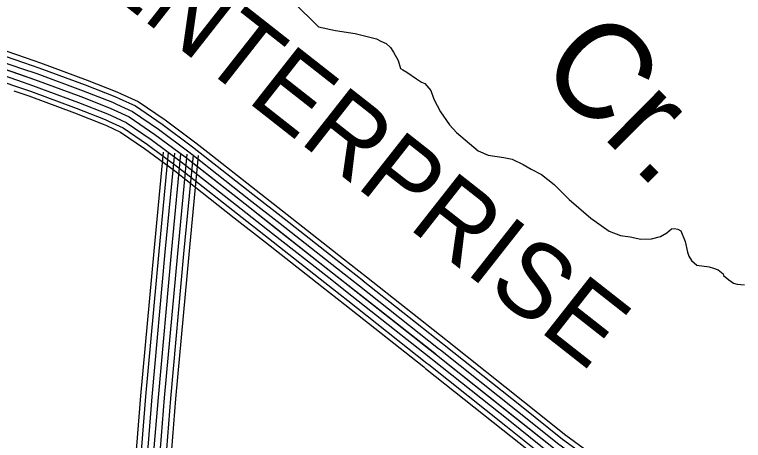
# Model space of a CAD drawing. Extents: x 1551132 to 1791609, y 378168 to 563823.
# Drawn here: x 1609123 to 1612736, y 429326 to 431439 of the extents above; entities that cross this region are included whole.
import ezdxf

# ---------------------------------------------------------------- set-up
doc = ezdxf.new("R2010")
doc.units = 0
for name, color, linetype in [('DESIGN - DRAINAGE - Bridges and Cross Drains Size Text', 7, 'Continuous'), ('DESIGN - ROW - Right-of-Way and Easement Labels', 7, 'Continuous'), ('DESIGN - TRANSPORTATION - Text', 7, 'Continuous'), ('SURVEY - CONTROL with Text', 7, 'Continuous'), ('SURVEY - PROPERTY - Owners', 7, 'Continuous'), ('SURVEY - TRANSPORTATION - Roads', 7, 'Continuous')]:
    doc.layers.add(name, color=color, linetype=linetype)

msp = doc.modelspace()

# ---------------------------------------------------------------- linework, layer by layer
at = {"layer": 'DESIGN - TRANSPORTATION - Text'}
msp.add_lwpolyline([(1610377.783, 431627.461), (1610629.535, 431378.347), (1610713.408, 431359.438), (1610811.331, 431344.396), (1610917.153, 431319.254), (1610939.053, 431307.003), (1610964.952, 431294.711), (1610986.785, 431276.444), (1611000.56, 431252.252), (1611024.184, 431211.926), (1611035.8, 431171.725), (1611047.75, 431165.583), (1611067.641, 431153.358), (1611115.357, 431120.799), (1611139.214, 431104.515), (1611157.147, 431096.315), (1611186.83, 431061.93), (1611200.43, 431019.704), (1611233.846, 430957.236), (1611279.244, 430892.626), (1611312.894, 430854.2), (1611420.074, 430762.906), (1611469.915, 430742.347), (1611547.838, 430729.514), (1611589.787, 430721.063), (1611643.569, 430694.454), (1611683.376, 430671.995), (1611735.15, 430645.411), (1611796.715, 430596.669), (1611872.039, 430521.742), (1611979.203, 430428.439), (1612070.651, 430365.363), (1612126.474, 430342.737), (1612174.44, 430336.229), (1612226.372, 430325.67), (1612280.429, 430327.12), (1612324.57, 430338.687), (1612356.761, 430356.388), (1612378.977, 430376.196), (1612393.001, 430378.055), (1612410.976, 430373.863), (1612424.901, 430365.705), (1612446.408, 430313.37), (1612457.908, 430261.143), (1612465.716, 430241.026), (1612477.508, 430218.859), (1612505.307, 430196.525), (1612565.264, 430187.883), (1612587.222, 430181.641), (1612611.154, 430173.383), (1612634.979, 430153.091), (1612636.895, 430145.057), (1612662.695, 430122.74), (1612686.553, 430106.465), (1612704.527, 430102.273), (1612740.51, 430097.889)], dxfattribs=at)
at = {"layer": 'SURVEY - CONTROL with Text'}
for points in [[(1608695.73, 431365.928), (1608835.102, 431315.544), (1609166.861, 431201.499)], [(1608704.48, 431390.112), (1608843.652, 431339.795), (1609175.227, 431225.817)], [(1608685.197, 431336.769), (1608824.794, 431286.301), (1609156.786, 431172.182)], [(1608674.656, 431307.619), (1608814.486, 431257.067), (1609146.711, 431142.865)], [(1608664.114, 431278.468), (1608804.178, 431227.833), (1609136.636, 431113.547)], [(1608814.486, 431257.067), (1609222.209, 431116.914), (1609450.821, 431032.329), (1609595.884, 430975.419), (1609691.14, 430931.493), (1609817.612, 430844.882), (1609967.642, 430733.771), (1610265.476, 430499.573), (1610699.408, 430158.548), (1611214.17, 429751.829), (1611801.831, 429283.592), (1612165.131, 429018.069), (1612398.15, 428849.248), (1612695.902, 428611.042), (1612997.094, 428342.719), (1613276.604, 428092.845), (1613475.524, 427920.683), (1613745.535, 427697.044), (1614061.527, 427470.505), (1614423.21, 427225.048), (1614686.129, 427049.636), (1614840.042, 426932.441), (1614994.08, 426821.255)], [(1608653.581, 431249.309), (1608793.87, 431198.591), (1609126.562, 431084.23)], [(1609175.211, 431225.825), (1609251.692, 431199.541), (1609482.062, 431114.297), (1609630.3, 431056.146), (1609651.283, 431046.471)], [(1609166.852, 431201.508), (1609243.042, 431175.315), (1609472.904, 431090.272), (1609620.208, 431032.479), (1609640.516, 431023.112)], [(1609156.769, 431172.19), (1609232.626, 431146.115), (1609461.862, 431061.296), (1609608.042, 431003.945), (1609627.533, 430994.961)], [(1609136.62, 431113.555), (1609211.793, 431087.713), (1609439.779, 431003.361), (1609583.726, 430946.893), (1609601.567, 430938.66)], [(1609146.695, 431142.873), (1609222.209, 431116.914), (1609450.821, 431032.329), (1609595.884, 430975.419), (1609614.55, 430966.81)], [(1609126.537, 431084.238), (1609201.377, 431058.512), (1609428.738, 430974.385), (1609571.559, 430918.359), (1609588.584, 430910.509)], [(1609118.503, 431060.862), (1609193.068, 431035.237), (1609419.938, 430951.293), (1609561.868, 430895.608), (1609578.234, 430888.058)], [(1609651.266, 431046.479), (1609734.589, 431008.053), (1609868.511, 430916.342), (1610020.866, 430803.506), (1610081.331, 430755.955)], [(1609640.491, 431023.12), (1609721.856, 430985.602), (1609853.586, 430895.392), (1610005.258, 430783.064), (1610065.439, 430735.738)], [(1609614.533, 430966.819), (1609691.14, 430931.493), (1609817.612, 430844.882), (1609967.642, 430733.771), (1610027.115, 430687.003)], [(1609627.517, 430994.969), (1609706.498, 430958.552), (1609835.603, 430870.133), (1609986.45, 430758.413), (1610046.273, 430711.37)], [(1609601.55, 430938.668), (1609675.782, 430904.434), (1609799.621, 430819.632), (1609948.834, 430709.129), (1610007.957, 430662.636)], [(1609588.576, 430910.517), (1609660.424, 430877.383), (1609781.638, 430794.373), (1609930.026, 430684.478), (1609988.791, 430638.269)], [(1609578.226, 430888.066), (1609648.183, 430855.807), (1609767.296, 430774.239), (1609915.026, 430664.828), (1609973.517, 430618.835)], [(1610081.314, 430755.972), (1610319.683, 430568.534), (1610474.371, 430446.964)], [(1610046.257, 430711.387), (1610284.634, 430523.949), (1610439.33, 430402.371)], [(1610065.423, 430735.763), (1610303.792, 430548.316), (1610458.48, 430426.747)], [(1610027.099, 430687.02), (1610265.476, 430499.573), (1610420.173, 430377.995)], [(1609988.775, 430638.277), (1610227.16, 430450.83), (1610381.865, 430329.244)], [(1610007.941, 430662.653), (1610246.318, 430475.198), (1610401.015, 430353.62)], [(1609973.5, 430618.851), (1610211.886, 430431.397), (1610366.59, 430309.81)], [(1610458.463, 430426.763), (1610737.782, 430207.249), (1610851.479, 430117.414)], [(1610474.355, 430446.98), (1610753.698, 430227.45), (1610867.42, 430137.589)], [(1610439.314, 430402.388), (1610718.59, 430182.899), (1610832.263, 430093.088)], [(1610400.998, 430353.636), (1610680.225, 430134.197), (1610793.83, 430044.437)], [(1610420.156, 430378.012), (1610699.408, 430158.548), (1610813.047, 430068.762)], [(1610381.848, 430329.261), (1610661.033, 430109.847), (1610774.614, 430020.111)], [(1610366.574, 430309.827), (1610645.742, 430090.43), (1610759.289, 430000.719)], [(1610867.404, 430137.598), (1611259.728, 429827.623)], [(1610851.462, 430117.422), (1611243.786, 429807.448)], [(1610813.03, 430068.771), (1611205.354, 429758.796)], [(1610832.246, 430093.096), (1611224.57, 429783.122)], [(1610793.814, 430044.445), (1611186.138, 429734.471)], [(1610759.273, 430000.727), (1611151.597, 429690.753)], [(1610774.597, 430020.119), (1611166.921, 429710.145)], [(1611243.761, 429807.464), (1611252.694, 429800.406), (1611635.044, 429495.756)], [(1611259.694, 429827.648), (1611268.677, 429820.556), (1611651.068, 429515.865)], [(1611224.545, 429783.139), (1611233.436, 429776.122), (1611615.727, 429471.506)], [(1611186.129, 429734.471), (1611194.904, 429727.537), (1611577.095, 429423.021)], [(1611205.337, 429758.805), (1611214.17, 429751.829), (1611596.411, 429447.263)], [(1611166.913, 429710.145), (1611175.646, 429703.253), (1611557.779, 429398.77)], [(1611151.597, 429690.744), (1611160.28, 429683.886), (1611542.379, 429379.436)], [(1611635.035, 429495.765), (1611839.455, 429332.885), (1612030.026, 429193.615)], [(1611651.06, 429515.882), (1611855.063, 429353.336), (1612045.2, 429214.374)], [(1611596.403, 429447.272), (1611801.831, 429283.592), (1611993.443, 429143.556)], [(1611615.719, 429471.514), (1611820.639, 429308.243), (1612011.735, 429168.581)], [(1611577.087, 429423.029), (1611783.023, 429258.942), (1611975.152, 429118.53)], [(1611542.371, 429379.445), (1611749.207, 429214.641), (1611942.278, 429073.537)], [(1611557.77, 429398.779), (1611764.207, 429234.299), (1611956.861, 429093.496)]]:
    msp.add_lwpolyline(points, dxfattribs=at)
at = {"layer": 'SURVEY - PROPERTY - Owners'}
msp.add_lwpolyline([(1609269.556, 426871.961), (1609400.661, 427688.741), (1609455.56, 428063.242), (1609472.218, 428147.328), (1609480.46, 428177.337), (1609488.668, 428203.338), (1609496.893, 428231.338), (1609505.026, 428247.314), (1609531.309, 428279.181), (1609597.891, 428340.808), (1609626.265, 428384.693), (1609658.623, 428424.527), (1609683.022, 428472.453), (1609705.363, 428512.379), (1609725.788, 428564.347), (1609744.254, 428622.341), (1609752.746, 428686.434), (1609763.345, 428764.544), (1609789.595, 429059.077), (1609815.361, 429289.45), (1609835.269, 429539.923), (1609900.751, 430257.208), (1609947.392, 430748.771)], dxfattribs=at)
at = {"layer": 'SURVEY - TRANSPORTATION - Roads'}
for points in [[(1609183.941, 426885.703), (1609314.947, 427701.899), (1609370.079, 428077.968), (1609387.77, 428167.262), (1609397.279, 428201.879), (1609405.712, 428228.613), (1609415.961, 428263.506), (1609432.069, 428295.148), (1609468.127, 428338.858), (1609530.992, 428397.051), (1609556, 428435.727), (1609585.516, 428472.07), (1609606.515, 428513.313), (1609626.815, 428549.589), (1609644.031, 428593.398), (1609659.298, 428641.341), (1609666.798, 428697.959), (1609677.147, 428774.228), (1609703.305, 429067.744), (1609729.03, 429297.708), (1609748.871, 429547.298), (1609814.412, 430265.25), (1609861.069, 430756.963)], [(1609208.34, 426881.786), (1609339.38, 427698.149), (1609394.445, 428073.768), (1609411.837, 428161.578), (1609420.986, 428194.887), (1609429.361, 428221.413), (1609439.028, 428254.339), (1609452.869, 428281.515), (1609486.135, 428321.849), (1609550.058, 428381.017), (1609576.024, 428421.177), (1609606.357, 428458.519), (1609628.323, 428501.671), (1609649.206, 428538.98), (1609667.339, 428585.115), (1609683.514, 428635.924), (1609691.297, 428694.676), (1609701.722, 428771.469), (1609727.905, 429065.277), (1609753.638, 429295.35), (1609773.496, 429545.198), (1609839.019, 430262.959), (1609885.669, 430754.63)], [(1609238.948, 426876.878), (1609370.021, 427693.449), (1609425.003, 428068.509), (1609442.027, 428154.453), (1609450.719, 428186.112), (1609459.01, 428212.371), (1609467.96, 428242.839), (1609478.943, 428264.414), (1609508.718, 428300.515), (1609573.974, 428360.917), (1609601.149, 428402.935), (1609632.49, 428441.519), (1609655.673, 428487.062), (1609677.281, 428525.68), (1609696.563, 428574.731), (1609713.88, 428629.132), (1609722.021, 428690.551), (1609732.529, 428768.003), (1609758.746, 429062.177), (1609784.495, 429292.4), (1609804.378, 429542.556), (1609869.885, 430260.084), (1609916.535, 430751.696)], [(1609269.556, 426871.961), (1609400.661, 427688.741), (1609455.56, 428063.242), (1609472.218, 428147.328), (1609480.46, 428177.337), (1609488.668, 428203.338), (1609496.893, 428231.338), (1609505.026, 428247.314), (1609531.309, 428279.181), (1609597.891, 428340.808), (1609626.265, 428384.693), (1609658.623, 428424.527), (1609683.022, 428472.453), (1609705.363, 428512.379), (1609725.788, 428564.347), (1609744.254, 428622.341), (1609752.746, 428686.434), (1609763.345, 428764.544), (1609789.595, 429059.077), (1609815.361, 429289.45), (1609835.269, 429539.923), (1609900.751, 430257.208), (1609947.392, 430748.771)], [(1609269.556, 426871.961), (1609400.661, 427688.741), (1609455.56, 428063.242), (1609472.218, 428147.328), (1609480.46, 428177.337), (1609488.668, 428203.338), (1609496.893, 428231.338), (1609505.026, 428247.314), (1609531.309, 428279.181), (1609597.891, 428340.808), (1609626.265, 428384.693), (1609658.623, 428424.527), (1609683.022, 428472.453), (1609705.363, 428512.379), (1609725.788, 428564.347), (1609744.254, 428622.341), (1609752.746, 428686.434), (1609763.345, 428764.544), (1609789.595, 429059.077), (1609815.361, 429289.45), (1609835.269, 429539.923), (1609900.751, 430257.208), (1609947.392, 430748.771)], [(1609300.163, 426867.044), (1609431.302, 427684.032), (1609486.118, 428057.976), (1609502.409, 428140.203), (1609510.201, 428168.562), (1609518.326, 428194.304), (1609525.826, 428219.838), (1609531.109, 428230.213), (1609553.9, 428257.848), (1609621.807, 428320.699), (1609651.381, 428366.45), (1609684.755, 428407.535), (1609710.371, 428457.845), (1609733.446, 428499.079), (1609755.012, 428553.964), (1609774.628, 428615.549), (1609783.47, 428682.317), (1609794.161, 428761.086), (1609820.444, 429055.977), (1609846.227, 429286.5), (1609866.16, 429537.29), (1609931.617, 430254.333), (1609978.25, 430745.846)], [(1609330.771, 426862.136), (1609461.943, 427679.332), (1609516.676, 428052.717), (1609532.6, 428133.078), (1609539.934, 428159.787), (1609547.975, 428185.262), (1609554.758, 428208.338), (1609557.183, 428213.113), (1609576.483, 428236.514), (1609645.723, 428300.599), (1609676.505, 428348.208), (1609710.888, 428390.534), (1609737.721, 428443.236), (1609761.52, 428485.779), (1609784.236, 428543.58), (1609804.994, 428608.757), (1609814.194, 428678.192), (1609824.969, 428757.619), (1609851.285, 429052.877), (1609877.085, 429283.55), (1609897.043, 429534.648), (1609962.483, 430251.458), (1610009.116, 430742.913)], [(1609356.162, 426858.061), (1609487.359, 427675.424), (1609542.025, 428048.35), (1609557.641, 428127.161), (1609564.6, 428152.511), (1609572.574, 428177.77), (1609578.758, 428198.796), (1609578.824, 428198.929), (1609595.224, 428218.813), (1609665.564, 428283.923), (1609697.347, 428333.075), (1609732.571, 428376.442), (1609760.404, 428431.119), (1609784.82, 428474.745), (1609808.486, 428534.963), (1609830.185, 428603.123), (1609839.685, 428674.775), (1609850.535, 428754.744), (1609876.876, 429050.31), (1609902.692, 429281.1), (1609922.667, 429532.456), (1609988.091, 430249.075), (1610034.715, 430740.488)]]:
    msp.add_lwpolyline(points, dxfattribs=at)

# ---------------------------------------------------------------- texts
at = {"layer": 'DESIGN - DRAINAGE - Bridges and Cross Drains Size Text'}
msp.add_text('Cr.', height=475.0003, rotation=315.151111, dxfattribs=at).set_placement((1611704.026, 431160.483))
at = {"layer": 'DESIGN - ROW - Right-of-Way and Easement Labels'}
msp.add_text('ENTERPRISE', height=369.9981, rotation=321.836083, dxfattribs=at).set_placement((1609489.67, 431624.027))

doc.saveas('drawing.dxf')
